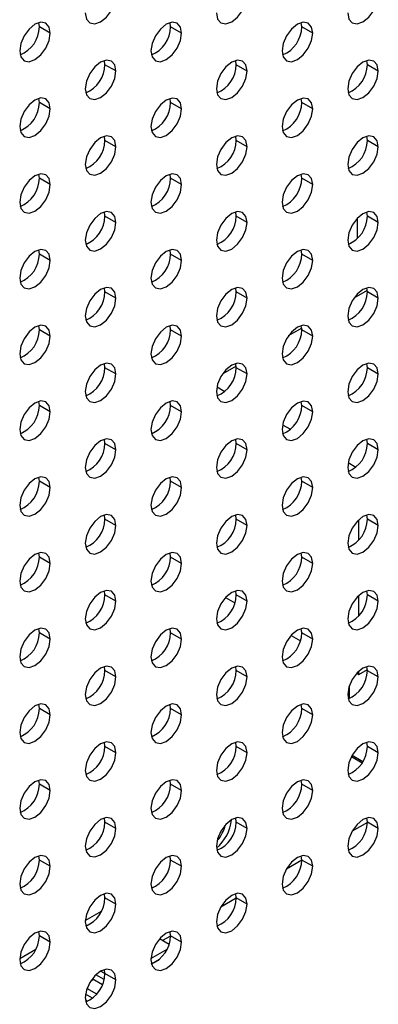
# Model space of a CAD drawing. Header units: millimetres. Extents: x 0 to 1118, y 0 to 864.
# Tile 365 of 397: x 1032.59 to 1034.91, y 691.3 to 697.67. Entities that reach past the tile are written whole.
import ezdxf

# ---------------------------------------------------------------- set-up
doc = ezdxf.new("R2010")
doc.units = ezdxf.units.MM

msp = doc.modelspace()

# ---------------------------------------------------------------- linework, layer by layer
at = {"color": 7, "linetype": 'Continuous', "lineweight": 25}
for p, q in [((1032.7218, 697.6222), (1032.7186, 697.6493)), ((1032.7925, 697.5814), (1032.7218, 697.6222)), ((1033.5703, 697.6221), (1033.5671, 697.6492)), ((1033.641, 697.5813), (1033.5703, 697.6221)), ((1034.4189, 697.622), (1034.4156, 697.6491)), ((1034.4896, 697.5812), (1034.4189, 697.622)), ((1033.1461, 697.3772), (1033.1428, 697.4043)), ((1033.2168, 697.3364), (1033.1461, 697.3772)), ((1033.9946, 697.3771), (1033.9914, 697.4042)), ((1034.0653, 697.3363), (1033.9946, 697.3771)), ((1034.8431, 697.377), (1034.8399, 697.4041)), ((1034.9138, 697.3362), (1034.8431, 697.377)), ((1032.7218, 697.1323), (1032.7186, 697.1594)), ((1032.7925, 697.0915), (1032.7218, 697.1323)), ((1033.5703, 697.1322), (1033.5671, 697.1593)), ((1033.641, 697.0914), (1033.5703, 697.1322)), ((1034.4189, 697.1321), (1034.4156, 697.1592)), ((1034.4896, 697.0913), (1034.4189, 697.1321)), ((1033.1461, 696.8873), (1033.1428, 696.9144)), ((1033.9946, 696.8872), (1033.9914, 696.9143)), ((1034.8431, 696.8871), (1034.8399, 696.9142)), ((1033.2168, 696.8465), (1033.1461, 696.8873)), ((1034.0653, 696.8464), (1033.9946, 696.8872)), ((1034.9138, 696.8463), (1034.8431, 696.8871)), ((1032.7218, 696.6424), (1032.7186, 696.6694)), ((1033.5703, 696.6423), (1033.5671, 696.6694)), ((1034.4189, 696.6422), (1034.4156, 696.6693)), ((1032.7925, 696.6015), (1032.7218, 696.6424)), ((1033.641, 696.6015), (1033.5703, 696.6423)), ((1034.4896, 696.6014), (1034.4189, 696.6422)), ((1033.1461, 696.3974), (1033.1428, 696.4244)), ((1033.9946, 696.3973), (1033.9914, 696.4244)), ((1034.8431, 696.3972), (1034.8399, 696.4243)), ((1033.2168, 696.3565), (1033.1461, 696.3974)), ((1034.0653, 696.3565), (1033.9946, 696.3973)), ((1034.78, 696.2542), (1034.78, 696.3861)), ((1034.9138, 696.3564), (1034.8431, 696.3972)), ((1032.7218, 696.1524), (1032.7186, 696.1795)), ((1032.7925, 696.1116), (1032.7218, 696.1524)), ((1033.5703, 696.1523), (1033.5671, 696.1794)), ((1033.641, 696.1115), (1033.5703, 696.1523)), ((1034.4189, 696.1523), (1034.4156, 696.1794)), ((1034.4896, 696.1114), (1034.4189, 696.1523)), ((1033.1461, 695.9074), (1033.1428, 695.9345)), ((1033.2168, 695.8666), (1033.1461, 695.9074)), ((1033.9946, 695.9073), (1033.9914, 695.9344)), ((1034.0653, 695.8665), (1033.9946, 695.9073)), ((1034.8427, 695.9174), (1034.756, 695.8673)), ((1034.8431, 695.9073), (1034.8399, 695.9344)), ((1034.9138, 695.8664), (1034.8431, 695.9073)), ((1032.7218, 695.6625), (1032.7186, 695.6896)), ((1032.7925, 695.6217), (1032.7218, 695.6625)), ((1033.5703, 695.6624), (1033.5671, 695.6895)), ((1033.641, 695.6216), (1033.5703, 695.6624)), ((1034.4185, 695.6724), (1034.3318, 695.6224)), ((1034.4189, 695.6623), (1034.4156, 695.6894)), ((1034.4896, 695.6215), (1034.4189, 695.6623)), ((1033.1461, 695.4175), (1033.1428, 695.4446)), ((1033.2168, 695.3767), (1033.1461, 695.4175)), ((1033.9942, 695.4275), (1033.9075, 695.3775)), ((1033.9946, 695.4174), (1033.9914, 695.4445)), ((1034.0653, 695.3766), (1033.9946, 695.4174)), ((1034.8431, 695.4173), (1034.8399, 695.4444)), ((1034.9138, 695.3765), (1034.8431, 695.4173)), ((1033.8706, 695.2932), (1033.9208, 695.2642)), ((1032.7218, 695.1726), (1032.7186, 695.1997)), ((1033.5703, 695.1725), (1033.5671, 695.1996)), ((1034.4189, 695.1724), (1034.4156, 695.1995)), ((1032.7925, 695.1318), (1032.7218, 695.1726)), ((1033.641, 695.1317), (1033.5703, 695.1725)), ((1034.4896, 695.1316), (1034.4189, 695.1724)), ((1034.2948, 695.0483), (1034.3451, 695.0193)), ((1033.1461, 694.9276), (1033.1428, 694.9547)), ((1033.9946, 694.9275), (1033.9914, 694.9546)), ((1034.8431, 694.9274), (1034.8399, 694.9545)), ((1033.2168, 694.8868), (1033.1461, 694.9276)), ((1034.0653, 694.8867), (1033.9946, 694.9275)), ((1034.9138, 694.8866), (1034.8431, 694.9274)), ((1034.7191, 694.8034), (1034.7694, 694.7743)), ((1032.7218, 694.6827), (1032.7186, 694.7097)), ((1033.5703, 694.6826), (1033.5671, 694.7097)), ((1034.4189, 694.6825), (1034.4156, 694.7096)), ((1032.7925, 694.6418), (1032.7218, 694.6827)), ((1033.641, 694.6418), (1033.5703, 694.6826)), ((1034.4896, 694.6417), (1034.4189, 694.6825)), ((1033.1461, 694.4377), (1033.1428, 694.4647)), ((1033.2168, 694.3968), (1033.1461, 694.4377)), ((1033.9946, 694.4376), (1033.9914, 694.4647)), ((1034.0653, 694.3968), (1033.9946, 694.4376)), ((1034.7873, 694.3023), (1034.7873, 694.4334)), ((1034.8431, 694.4375), (1034.8399, 694.4646)), ((1034.9138, 694.3967), (1034.8431, 694.4375)), ((1032.7218, 694.1927), (1032.7186, 694.2198)), ((1032.7925, 694.1519), (1032.7218, 694.1927)), ((1033.5703, 694.1927), (1033.5671, 694.2197)), ((1033.641, 694.1518), (1033.5703, 694.1927)), ((1034.4189, 694.1926), (1034.4156, 694.2197)), ((1034.4896, 694.1518), (1034.4189, 694.1926)), ((1033.1461, 693.9477), (1033.1428, 693.9748)), ((1033.2168, 693.9069), (1033.1461, 693.9477)), ((1033.9257, 693.9305), (1033.9859, 693.8958)), ((1033.9946, 693.9476), (1033.9914, 693.9747)), ((1034.0653, 693.9068), (1033.9946, 693.9476)), ((1034.7873, 693.8124), (1034.7873, 693.9435)), ((1034.8431, 693.9476), (1034.8399, 693.9747)), ((1034.9138, 693.9067), (1034.8431, 693.9476)), ((1032.7218, 693.7028), (1032.7186, 693.7299)), ((1033.5703, 693.7027), (1033.5671, 693.7298)), ((1034.4189, 693.7026), (1034.4156, 693.7297)), ((1032.7925, 693.662), (1032.7218, 693.7028)), ((1033.641, 693.6619), (1033.5703, 693.7027)), ((1034.35, 693.6856), (1034.4102, 693.6508)), ((1034.4896, 693.6618), (1034.4189, 693.7026)), ((1033.1461, 693.4578), (1033.1428, 693.4849)), ((1033.9946, 693.4577), (1033.9914, 693.4848)), ((1034.8431, 693.4576), (1034.8399, 693.4847)), ((1033.2168, 693.417), (1033.1461, 693.4578)), ((1034.0653, 693.4169), (1033.9946, 693.4577)), ((1034.7743, 693.4406), (1034.7873, 693.4332)), ((1034.7873, 693.4332), (1034.8429, 693.4653)), ((1034.7873, 693.4332), (1034.7873, 693.4535)), ((1034.9138, 693.4168), (1034.8431, 693.4576)), ((1034.7247, 693.3549), (1034.7247, 693.2772)), ((1032.7218, 693.2129), (1032.7186, 693.24)), ((1033.5703, 693.2128), (1033.5671, 693.2399)), ((1034.4189, 693.2127), (1034.4156, 693.2398)), ((1032.7925, 693.1721), (1032.7218, 693.2129)), ((1033.641, 693.172), (1033.5703, 693.2128)), ((1034.4896, 693.1719), (1034.4189, 693.2127)), ((1033.1461, 692.9679), (1033.1428, 692.995)), ((1033.2168, 692.9271), (1033.1461, 692.9679)), ((1033.9946, 692.9678), (1033.9914, 692.9949)), ((1034.0653, 692.927), (1033.9946, 692.9678)), ((1034.8431, 692.9677), (1034.8399, 692.9948)), ((1034.9138, 692.9269), (1034.8431, 692.9677)), ((1034.7405, 692.9024), (1034.8095, 692.8625)), ((1032.7218, 692.723), (1032.7186, 692.75)), ((1032.7925, 692.6821), (1032.7218, 692.723)), ((1033.5703, 692.7229), (1033.5671, 692.75)), ((1033.641, 692.6821), (1033.5703, 692.7229)), ((1034.4189, 692.7228), (1034.4156, 692.7499)), ((1034.4896, 692.682), (1034.4189, 692.7228)), ((1033.1461, 692.478), (1033.1428, 692.505)), ((1033.2168, 692.4371), (1033.1461, 692.478)), ((1033.9946, 692.4779), (1033.9914, 692.505)), ((1034.0653, 692.4371), (1033.9946, 692.4779)), ((1034.8431, 692.4759), (1034.7439, 692.4186)), ((1034.8431, 692.4778), (1034.8399, 692.5049)), ((1034.9138, 692.437), (1034.8431, 692.4778)), ((1032.7218, 692.233), (1032.7186, 692.2601)), ((1032.7925, 692.1922), (1032.7218, 692.233)), ((1033.5703, 692.233), (1033.5671, 692.26)), ((1033.641, 692.1921), (1033.5703, 692.233)), ((1034.4188, 692.231), (1034.3197, 692.1737)), ((1034.4189, 692.2329), (1034.4156, 692.26)), ((1034.4896, 692.1921), (1034.4189, 692.2329)), ((1033.1461, 691.988), (1033.1428, 692.0151)), ((1033.9946, 691.988), (1033.9914, 692.015)), ((1033.2168, 691.9472), (1033.1461, 691.988)), ((1033.9946, 691.9861), (1033.8954, 691.9288)), ((1034.0653, 691.9471), (1033.9946, 691.988)), ((1033.019, 691.8413), (1033.123, 691.9013)), ((1032.7218, 691.7431), (1032.7186, 691.7702)), ((1033.5703, 691.743), (1033.5671, 691.7701)), ((1032.7925, 691.7023), (1032.7218, 691.7431)), ((1033.5604, 691.6874), (1033.4989, 691.723)), ((1033.5703, 691.7411), (1033.5189, 691.7114)), ((1033.641, 691.7022), (1033.5703, 691.743)), ((1032.5948, 691.5964), (1032.6987, 691.6564)), ((1033.4433, 691.5964), (1033.5473, 691.6564)), ((1033.4462, 691.5613), (1033.4981, 691.5912)), ((1033.1461, 691.498), (1033.1177, 691.5144)), ((1033.146, 691.5022), (1033.1424, 691.5001)), ((1033.1461, 691.4981), (1033.1428, 691.5252)), ((1033.0717, 691.4593), (1033.0524, 691.4482)), ((1033.1297, 691.4258), (1033.0633, 691.4641)), ((1033.1412, 691.46), (1033.0872, 691.4912)), ((1033.2168, 691.4573), (1033.1461, 691.4981)), ((1033.0925, 691.3656), (1033.0298, 691.4018)), ((1033.0317, 691.3191), (1033.02, 691.3259)), ((1033.0663, 691.3399), (1033.0207, 691.3663))]:
    msp.add_line(p, q, dxfattribs=at)
at = {"color": 8, "linetype": 'Continuous', "lineweight": 25}
msp.add_line((1034.8133, 692.8688), (1034.744, 692.9088), dxfattribs=at)
at = {"color": 7, "linetype": 'Continuous', "lineweight": 25, "flags": 128}
for points in [[(1033.0188, 697.712), (1033.0263, 697.6726), (1033.0478, 697.6479), (1033.0799, 697.6417), (1033.1178, 697.6548), (1033.1557, 697.6854), (1033.1878, 697.7287), (1033.2092, 697.7782), (1033.2168, 697.8263)], [(1033.8673, 697.7119), (1033.8749, 697.6725), (1033.8963, 697.6478), (1033.9284, 697.6416), (1033.9663, 697.6548), (1034.0042, 697.6853), (1034.0363, 697.7287), (1034.0578, 697.7781), (1034.0653, 697.8262)], [(1034.7158, 697.7118), (1034.7234, 697.6725), (1034.7448, 697.6478), (1034.777, 697.6415), (1034.8148, 697.6547), (1034.8527, 697.6853), (1034.8848, 697.7286), (1034.9063, 697.778), (1034.9138, 697.8261)], [(1032.7925, 697.5814), (1032.785, 697.6208), (1032.7635, 697.6455), (1032.7314, 697.6517), (1032.6935, 697.6385), (1032.6556, 697.608), (1032.6235, 697.5647), (1032.6021, 697.5152), (1032.5945, 697.4671)], [(1033.641, 697.5813), (1033.6335, 697.6207), (1033.6121, 697.6454), (1033.5799, 697.6516), (1033.5421, 697.6385), (1033.5042, 697.6079), (1033.4721, 697.5646), (1033.4506, 697.5151), (1033.4431, 697.467)], [(1034.4896, 697.5812), (1034.482, 697.6206), (1034.4606, 697.6453), (1034.4285, 697.6516), (1034.3906, 697.6384), (1034.3527, 697.6078), (1034.3206, 697.5645), (1034.2991, 697.515), (1034.2916, 697.4669)], [(1032.5945, 697.4671), (1032.6021, 697.4277), (1032.6235, 697.403), (1032.6556, 697.3967), (1032.6935, 697.4099), (1032.7314, 697.4405), (1032.7635, 697.4838), (1032.785, 697.5333), (1032.7925, 697.5814)], [(1033.4431, 697.467), (1033.4506, 697.4276), (1033.4721, 697.4029), (1033.5042, 697.3967), (1033.5421, 697.4098), (1033.5799, 697.4404), (1033.6121, 697.4837), (1033.6335, 697.5332), (1033.641, 697.5813)], [(1034.2916, 697.4669), (1034.2991, 697.4275), (1034.3206, 697.4028), (1034.3527, 697.3966), (1034.3906, 697.4098), (1034.4285, 697.4403), (1034.4606, 697.4837), (1034.482, 697.5331), (1034.4896, 697.5812)], [(1033.2168, 697.3364), (1033.2092, 697.3758), (1033.1878, 697.4005), (1033.1557, 697.4067), (1033.1178, 697.3935), (1033.0799, 697.363), (1033.0478, 697.3197), (1033.0263, 697.2702), (1033.0188, 697.2221)], [(1034.0653, 697.3363), (1034.0578, 697.3757), (1034.0363, 697.4004), (1034.0042, 697.4066), (1033.9663, 697.3935), (1033.9284, 697.3629), (1033.8963, 697.3196), (1033.8749, 697.2701), (1033.8673, 697.222)], [(1034.9138, 697.3362), (1034.9063, 697.3756), (1034.8848, 697.4003), (1034.8527, 697.4066), (1034.8148, 697.3934), (1034.777, 697.3628), (1034.7448, 697.3195), (1034.7234, 697.27), (1034.7158, 697.2219)], [(1033.0188, 697.2221), (1033.0263, 697.1827), (1033.0478, 697.158), (1033.0799, 697.1517), (1033.1178, 697.1649), (1033.1557, 697.1955), (1033.1878, 697.2388), (1033.2092, 697.2883), (1033.2168, 697.3364)], [(1033.8673, 697.222), (1033.8749, 697.1826), (1033.8963, 697.1579), (1033.9284, 697.1517), (1033.9663, 697.1648), (1034.0042, 697.1954), (1034.0363, 697.2387), (1034.0578, 697.2882), (1034.0653, 697.3363)], [(1034.7158, 697.2219), (1034.7234, 697.1825), (1034.7448, 697.1578), (1034.777, 697.1516), (1034.8148, 697.1648), (1034.8527, 697.1953), (1034.8848, 697.2386), (1034.9063, 697.2881), (1034.9138, 697.3362)], [(1032.7925, 697.0915), (1032.785, 697.1309), (1032.7635, 697.1556), (1032.7314, 697.1618), (1032.6935, 697.1486), (1032.6556, 697.1181), (1032.6235, 697.0747), (1032.6021, 697.0253), (1032.5945, 696.9772)], [(1033.641, 697.0914), (1033.6335, 697.1308), (1033.6121, 697.1555), (1033.5799, 697.1617), (1033.5421, 697.1485), (1033.5042, 697.118), (1033.4721, 697.0747), (1033.4506, 697.0252), (1033.4431, 696.9771)], [(1034.4896, 697.0913), (1034.482, 697.1307), (1034.4606, 697.1554), (1034.4285, 697.1616), (1034.3906, 697.1485), (1034.3527, 697.1179), (1034.3206, 697.0746), (1034.2991, 697.0251), (1034.2916, 696.977)], [(1032.5945, 696.9772), (1032.6021, 696.9378), (1032.6235, 696.9131), (1032.6556, 696.9068), (1032.6935, 696.92), (1032.7314, 696.9506), (1032.7635, 696.9939), (1032.785, 697.0434), (1032.7925, 697.0915)], [(1033.4431, 696.9771), (1033.4506, 696.9377), (1033.4721, 696.913), (1033.5042, 696.9067), (1033.5421, 696.9199), (1033.5799, 696.9505), (1033.6121, 696.9938), (1033.6335, 697.0433), (1033.641, 697.0914)], [(1034.2916, 696.977), (1034.2991, 696.9376), (1034.3206, 696.9129), (1034.3527, 696.9067), (1034.3906, 696.9198), (1034.4285, 696.9504), (1034.4606, 696.9937), (1034.482, 697.0432), (1034.4896, 697.0913)], [(1033.2168, 696.8465), (1033.2092, 696.8859), (1033.1878, 696.9106), (1033.1557, 696.9168), (1033.1178, 696.9036), (1033.0799, 696.8731), (1033.0478, 696.8297), (1033.0263, 696.7803), (1033.0188, 696.7322)], [(1034.0653, 696.8464), (1034.0578, 696.8858), (1034.0363, 696.9105), (1034.0042, 696.9167), (1033.9663, 696.9035), (1033.9284, 696.873), (1033.8963, 696.8297), (1033.8749, 696.7802), (1033.8673, 696.7321)], [(1034.9138, 696.8463), (1034.9063, 696.8857), (1034.8848, 696.9104), (1034.8527, 696.9166), (1034.8148, 696.9035), (1034.777, 696.8729), (1034.7448, 696.8296), (1034.7234, 696.7801), (1034.7158, 696.732)], [(1033.0188, 696.7322), (1033.0263, 696.6928), (1033.0478, 696.6681), (1033.0799, 696.6618), (1033.1178, 696.675), (1033.1557, 696.7056), (1033.1878, 696.7489), (1033.2092, 696.7984), (1033.2168, 696.8465)], [(1033.8673, 696.7321), (1033.8749, 696.6927), (1033.8963, 696.668), (1033.9284, 696.6617), (1033.9663, 696.6749), (1034.0042, 696.7055), (1034.0363, 696.7488), (1034.0578, 696.7983), (1034.0653, 696.8464)], [(1034.7158, 696.732), (1034.7234, 696.6926), (1034.7448, 696.6679), (1034.777, 696.6617), (1034.8148, 696.6748), (1034.8527, 696.7054), (1034.8848, 696.7487), (1034.9063, 696.7982), (1034.9138, 696.8463)], [(1032.7925, 696.6015), (1032.785, 696.6409), (1032.7635, 696.6656), (1032.7314, 696.6719), (1032.6935, 696.6587), (1032.6556, 696.6281), (1032.6235, 696.5848), (1032.6021, 696.5353), (1032.5945, 696.4872)], [(1033.641, 696.6015), (1033.6335, 696.6409), (1033.6121, 696.6655), (1033.5799, 696.6718), (1033.5421, 696.6586), (1033.5042, 696.628), (1033.4721, 696.5847), (1033.4506, 696.5353), (1033.4431, 696.4872)], [(1034.4896, 696.6014), (1034.482, 696.6408), (1034.4606, 696.6655), (1034.4285, 696.6717), (1034.3906, 696.6585), (1034.3527, 696.628), (1034.3206, 696.5846), (1034.2991, 696.5352), (1034.2916, 696.4871)], [(1032.5945, 696.4872), (1032.6021, 696.4478), (1032.6235, 696.4231), (1032.6556, 696.4169), (1032.6935, 696.4301), (1032.7314, 696.4606), (1032.7635, 696.504), (1032.785, 696.5534), (1032.7925, 696.6015)], [(1033.4431, 696.4872), (1033.4506, 696.4478), (1033.4721, 696.4231), (1033.5042, 696.4168), (1033.5421, 696.43), (1033.5799, 696.4606), (1033.6121, 696.5039), (1033.6335, 696.5534), (1033.641, 696.6015)], [(1034.2916, 696.4871), (1034.2991, 696.4477), (1034.3206, 696.423), (1034.3527, 696.4167), (1034.3906, 696.4299), (1034.4285, 696.4605), (1034.4606, 696.5038), (1034.482, 696.5533), (1034.4896, 696.6014)], [(1033.2168, 696.3565), (1033.2092, 696.3959), (1033.1878, 696.4206), (1033.1557, 696.4269), (1033.1178, 696.4137), (1033.0799, 696.3831), (1033.0478, 696.3398), (1033.0263, 696.2903), (1033.0188, 696.2422)], [(1034.0653, 696.3565), (1034.0578, 696.3958), (1034.0363, 696.4205), (1034.0042, 696.4268), (1033.9663, 696.4136), (1033.9284, 696.383), (1033.8963, 696.3397), (1033.8749, 696.2903), (1033.8673, 696.2422)], [(1034.9138, 696.3564), (1034.9063, 696.3958), (1034.8848, 696.4205), (1034.8527, 696.4267), (1034.8148, 696.4135), (1034.777, 696.383), (1034.7448, 696.3396), (1034.7234, 696.2902), (1034.7158, 696.2421)], [(1033.0188, 696.2422), (1033.0263, 696.2028), (1033.0478, 696.1781), (1033.0799, 696.1719), (1033.1178, 696.1851), (1033.1557, 696.2156), (1033.1878, 696.259), (1033.2092, 696.3084), (1033.2168, 696.3565)], [(1033.8673, 696.2422), (1033.8749, 696.2028), (1033.8963, 696.1781), (1033.9284, 696.1718), (1033.9663, 696.185), (1034.0042, 696.2156), (1034.0363, 696.2589), (1034.0578, 696.3084), (1034.0653, 696.3565)], [(1034.7158, 696.2421), (1034.7234, 696.2027), (1034.7448, 696.178), (1034.777, 696.1717), (1034.8148, 696.1849), (1034.8527, 696.2155), (1034.8848, 696.2588), (1034.9063, 696.3083), (1034.9138, 696.3564)], [(1032.7925, 696.1116), (1032.785, 696.151), (1032.7635, 696.1757), (1032.7314, 696.1819), (1032.6935, 696.1688), (1032.6556, 696.1382), (1032.6235, 696.0949), (1032.6021, 696.0454), (1032.5945, 695.9973)], [(1033.641, 696.1115), (1033.6335, 696.1509), (1033.6121, 696.1756), (1033.5799, 696.1819), (1033.5421, 696.1687), (1033.5042, 696.1381), (1033.4721, 696.0948), (1033.4506, 696.0453), (1033.4431, 695.9972)], [(1034.4896, 696.1114), (1034.482, 696.1508), (1034.4606, 696.1755), (1034.4285, 696.1818), (1034.3906, 696.1686), (1034.3527, 696.138), (1034.3206, 696.0947), (1034.2991, 696.0452), (1034.2916, 695.9972)], [(1032.5945, 695.9973), (1032.6021, 695.9579), (1032.6235, 695.9332), (1032.6556, 695.927), (1032.6935, 695.9401), (1032.7314, 695.9707), (1032.7635, 696.014), (1032.785, 696.0635), (1032.7925, 696.1116)], [(1033.4431, 695.9972), (1033.4506, 695.9578), (1033.4721, 695.9331), (1033.5042, 695.9269), (1033.5421, 695.9401), (1033.5799, 695.9706), (1033.6121, 696.014), (1033.6335, 696.0634), (1033.641, 696.1115)], [(1034.2916, 695.9972), (1034.2991, 695.9578), (1034.3206, 695.9331), (1034.3527, 695.9268), (1034.3906, 695.94), (1034.4285, 695.9706), (1034.4606, 696.0139), (1034.482, 696.0634), (1034.4896, 696.1114)], [(1033.2168, 695.8666), (1033.2092, 695.906), (1033.1878, 695.9307), (1033.1557, 695.9369), (1033.1178, 695.9238), (1033.0799, 695.8932), (1033.0478, 695.8499), (1033.0263, 695.8004), (1033.0188, 695.7523)], [(1034.0653, 695.8665), (1034.0578, 695.9059), (1034.0363, 695.9306), (1034.0042, 695.9369), (1033.9663, 695.9237), (1033.9284, 695.8931), (1033.8963, 695.8498), (1033.8749, 695.8003), (1033.8673, 695.7522)], [(1034.9138, 695.8664), (1034.9063, 695.9058), (1034.8848, 695.9305), (1034.8527, 695.9368), (1034.8148, 695.9236), (1034.777, 695.893), (1034.7448, 695.8497), (1034.7234, 695.8002), (1034.7158, 695.7522)], [(1033.0188, 695.7523), (1033.0263, 695.7129), (1033.0478, 695.6882), (1033.0799, 695.682), (1033.1178, 695.6951), (1033.1557, 695.7257), (1033.1878, 695.769), (1033.2092, 695.8185), (1033.2168, 695.8666)], [(1033.8673, 695.7522), (1033.8749, 695.7128), (1033.8963, 695.6881), (1033.9284, 695.6819), (1033.9663, 695.6951), (1034.0042, 695.7256), (1034.0363, 695.769), (1034.0578, 695.8184), (1034.0653, 695.8665)], [(1034.7158, 695.7522), (1034.7234, 695.7128), (1034.7448, 695.6881), (1034.777, 695.6818), (1034.8148, 695.695), (1034.8527, 695.7256), (1034.8848, 695.7689), (1034.9063, 695.8184), (1034.9138, 695.8664)], [(1032.7925, 695.6217), (1032.785, 695.6611), (1032.7635, 695.6858), (1032.7314, 695.692), (1032.6935, 695.6789), (1032.6556, 695.6483), (1032.6235, 695.605), (1032.6021, 695.5555), (1032.5945, 695.5074)], [(1033.641, 695.6216), (1033.6335, 695.661), (1033.6121, 695.6857), (1033.5799, 695.6919), (1033.5421, 695.6788), (1033.5042, 695.6482), (1033.4721, 695.6049), (1033.4506, 695.5554), (1033.4431, 695.5073)], [(1034.4896, 695.6215), (1034.482, 695.6609), (1034.4606, 695.6856), (1034.4285, 695.6919), (1034.3906, 695.6787), (1034.3527, 695.6481), (1034.3206, 695.6048), (1034.2991, 695.5553), (1034.2916, 695.5072)], [(1032.5945, 695.5074), (1032.6021, 695.468), (1032.6235, 695.4433), (1032.6556, 695.4371), (1032.6935, 695.4502), (1032.7314, 695.4808), (1032.7635, 695.5241), (1032.785, 695.5736), (1032.7925, 695.6217)], [(1033.4431, 695.5073), (1033.4506, 695.4679), (1033.4721, 695.4432), (1033.5042, 695.437), (1033.5421, 695.4501), (1033.5799, 695.4807), (1033.6121, 695.524), (1033.6335, 695.5735), (1033.641, 695.6216)], [(1034.2916, 695.5072), (1034.2991, 695.4678), (1034.3206, 695.4431), (1034.3527, 695.4369), (1034.3906, 695.4501), (1034.4285, 695.4806), (1034.4606, 695.524), (1034.482, 695.5734), (1034.4896, 695.6215)], [(1033.2168, 695.3767), (1033.2092, 695.4161), (1033.1878, 695.4408), (1033.1557, 695.447), (1033.1178, 695.4338), (1033.0799, 695.4033), (1033.0478, 695.36), (1033.0263, 695.3105), (1033.0188, 695.2624)], [(1034.0653, 695.3766), (1034.0578, 695.416), (1034.0363, 695.4407), (1034.0042, 695.4469), (1033.9663, 695.4338), (1033.9284, 695.4032), (1033.8963, 695.3599), (1033.8749, 695.3104), (1033.8673, 695.2623)], [(1034.9138, 695.3765), (1034.9063, 695.4159), (1034.8848, 695.4406), (1034.8527, 695.4469), (1034.8148, 695.4337), (1034.777, 695.4031), (1034.7448, 695.3598), (1034.7234, 695.3103), (1034.7158, 695.2622)], [(1033.0188, 695.2624), (1033.0263, 695.223), (1033.0478, 695.1983), (1033.0799, 695.192), (1033.1178, 695.2052), (1033.1557, 695.2358), (1033.1878, 695.2791), (1033.2092, 695.3286), (1033.2168, 695.3767)], [(1033.8673, 695.2623), (1033.8749, 695.2229), (1033.8963, 695.1982), (1033.9284, 695.192), (1033.9663, 695.2051), (1034.0042, 695.2357), (1034.0363, 695.279), (1034.0578, 695.3285), (1034.0653, 695.3766)], [(1034.7158, 695.2622), (1034.7234, 695.2228), (1034.7448, 695.1981), (1034.777, 695.1919), (1034.8148, 695.2051), (1034.8527, 695.2356), (1034.8848, 695.279), (1034.9063, 695.3284), (1034.9138, 695.3765)], [(1032.7925, 695.1318), (1032.785, 695.1712), (1032.7635, 695.1959), (1032.7314, 695.2021), (1032.6935, 695.1889), (1032.6556, 695.1584), (1032.6235, 695.115), (1032.6021, 695.0656), (1032.5945, 695.0175)], [(1033.641, 695.1317), (1033.6335, 695.1711), (1033.6121, 695.1958), (1033.5799, 695.202), (1033.5421, 695.1888), (1033.5042, 695.1583), (1033.4721, 695.115), (1033.4506, 695.0655), (1033.4431, 695.0174)], [(1034.4896, 695.1316), (1034.482, 695.171), (1034.4606, 695.1957), (1034.4285, 695.2019), (1034.3906, 695.1888), (1034.3527, 695.1582), (1034.3206, 695.1149), (1034.2991, 695.0654), (1034.2916, 695.0173)], [(1032.5945, 695.0175), (1032.6021, 694.9781), (1032.6235, 694.9534), (1032.6556, 694.9471), (1032.6935, 694.9603), (1032.7314, 694.9909), (1032.7635, 695.0342), (1032.785, 695.0837), (1032.7925, 695.1318)], [(1033.4431, 695.0174), (1033.4506, 694.978), (1033.4721, 694.9533), (1033.5042, 694.947), (1033.5421, 694.9602), (1033.5799, 694.9908), (1033.6121, 695.0341), (1033.6335, 695.0836), (1033.641, 695.1317)], [(1034.2916, 695.0173), (1034.2991, 694.9779), (1034.3206, 694.9532), (1034.3527, 694.947), (1034.3906, 694.9601), (1034.4285, 694.9907), (1034.4606, 695.034), (1034.482, 695.0835), (1034.4896, 695.1316)], [(1033.2168, 694.8868), (1033.2092, 694.9262), (1033.1878, 694.9509), (1033.1557, 694.9571), (1033.1178, 694.9439), (1033.0799, 694.9134), (1033.0478, 694.87), (1033.0263, 694.8206), (1033.0188, 694.7725)], [(1034.0653, 694.8867), (1034.0578, 694.9261), (1034.0363, 694.9508), (1034.0042, 694.957), (1033.9663, 694.9438), (1033.9284, 694.9133), (1033.8963, 694.87), (1033.8749, 694.8205), (1033.8673, 694.7724)], [(1034.9138, 694.8866), (1034.9063, 694.926), (1034.8848, 694.9507), (1034.8527, 694.9569), (1034.8148, 694.9438), (1034.777, 694.9132), (1034.7448, 694.8699), (1034.7234, 694.8204), (1034.7158, 694.7723)], [(1033.0188, 694.7725), (1033.0263, 694.7331), (1033.0478, 694.7084), (1033.0799, 694.7021), (1033.1178, 694.7153), (1033.1557, 694.7459), (1033.1878, 694.7892), (1033.2092, 694.8387), (1033.2168, 694.8868)], [(1033.8673, 694.7724), (1033.8749, 694.733), (1033.8963, 694.7083), (1033.9284, 694.702), (1033.9663, 694.7152), (1034.0042, 694.7458), (1034.0363, 694.7891), (1034.0578, 694.8386), (1034.0653, 694.8867)], [(1034.7158, 694.7723), (1034.7234, 694.7329), (1034.7448, 694.7082), (1034.777, 694.702), (1034.8148, 694.7151), (1034.8527, 694.7457), (1034.8848, 694.789), (1034.9063, 694.8385), (1034.9138, 694.8866)], [(1032.7925, 694.6418), (1032.785, 694.6812), (1032.7635, 694.7059), (1032.7314, 694.7122), (1032.6935, 694.699), (1032.6556, 694.6684), (1032.6235, 694.6251), (1032.6021, 694.5756), (1032.5945, 694.5275)], [(1033.641, 694.6418), (1033.6335, 694.6812), (1033.6121, 694.7059), (1033.5799, 694.7121), (1033.5421, 694.6989), (1033.5042, 694.6684), (1033.4721, 694.625), (1033.4506, 694.5756), (1033.4431, 694.5275)], [(1034.4896, 694.6417), (1034.482, 694.6811), (1034.4606, 694.7058), (1034.4285, 694.712), (1034.3906, 694.6988), (1034.3527, 694.6683), (1034.3206, 694.625), (1034.2991, 694.5755), (1034.2916, 694.5274)], [(1032.5945, 694.5275), (1032.6021, 694.4881), (1032.6235, 694.4634), (1032.6556, 694.4572), (1032.6935, 694.4704), (1032.7314, 694.5009), (1032.7635, 694.5443), (1032.785, 694.5937), (1032.7925, 694.6418)], [(1033.4431, 694.5275), (1033.4506, 694.4881), (1033.4721, 694.4634), (1033.5042, 694.4571), (1033.5421, 694.4703), (1033.5799, 694.5009), (1033.6121, 694.5442), (1033.6335, 694.5937), (1033.641, 694.6418)], [(1034.2916, 694.5274), (1034.2991, 694.488), (1034.3206, 694.4633), (1034.3527, 694.457), (1034.3906, 694.4702), (1034.4285, 694.5008), (1034.4606, 694.5441), (1034.482, 694.5936), (1034.4896, 694.6417)], [(1033.2168, 694.3968), (1033.2092, 694.4362), (1033.1878, 694.4609), (1033.1557, 694.4672), (1033.1178, 694.454), (1033.0799, 694.4234), (1033.0478, 694.3801), (1033.0263, 694.3306), (1033.0188, 694.2825)], [(1034.0653, 694.3968), (1034.0578, 694.4362), (1034.0363, 694.4608), (1034.0042, 694.4671), (1033.9663, 694.4539), (1033.9284, 694.4233), (1033.8963, 694.38), (1033.8749, 694.3306), (1033.8673, 694.2825)], [(1034.9138, 694.3967), (1034.9063, 694.4361), (1034.8848, 694.4608), (1034.8527, 694.467), (1034.8148, 694.4538), (1034.777, 694.4233), (1034.7448, 694.3799), (1034.7234, 694.3305), (1034.7158, 694.2824)], [(1033.0188, 694.2825), (1033.0263, 694.2431), (1033.0478, 694.2184), (1033.0799, 694.2122), (1033.1178, 694.2254), (1033.1557, 694.2559), (1033.1878, 694.2993), (1033.2092, 694.3487), (1033.2168, 694.3968)], [(1033.8673, 694.2825), (1033.8749, 694.2431), (1033.8963, 694.2184), (1033.9284, 694.2121), (1033.9663, 694.2253), (1034.0042, 694.2559), (1034.0363, 694.2992), (1034.0578, 694.3487), (1034.0653, 694.3968)], [(1034.7158, 694.2824), (1034.7234, 694.243), (1034.7448, 694.2183), (1034.777, 694.212), (1034.8148, 694.2252), (1034.8527, 694.2558), (1034.8848, 694.2991), (1034.9063, 694.3486), (1034.9138, 694.3967)], [(1032.7925, 694.1519), (1032.785, 694.1913), (1032.7635, 694.216), (1032.7314, 694.2222), (1032.6935, 694.2091), (1032.6556, 694.1785), (1032.6235, 694.1352), (1032.6021, 694.0857), (1032.5945, 694.0376)], [(1033.641, 694.1518), (1033.6335, 694.1912), (1033.6121, 694.2159), (1033.5799, 694.2222), (1033.5421, 694.209), (1033.5042, 694.1784), (1033.4721, 694.1351), (1033.4506, 694.0856), (1033.4431, 694.0375)], [(1034.4896, 694.1518), (1034.482, 694.1911), (1034.4606, 694.2158), (1034.4285, 694.2221), (1034.3906, 694.2089), (1034.3527, 694.1783), (1034.3206, 694.135), (1034.2991, 694.0856), (1034.2916, 694.0375)], [(1032.5945, 694.0376), (1032.6021, 693.9982), (1032.6235, 693.9735), (1032.6556, 693.9673), (1032.6935, 693.9804), (1032.7314, 694.011), (1032.7635, 694.0543), (1032.785, 694.1038), (1032.7925, 694.1519)], [(1033.4431, 694.0375), (1033.4506, 693.9981), (1033.4721, 693.9734), (1033.5042, 693.9672), (1033.5421, 693.9804), (1033.5799, 694.0109), (1033.6121, 694.0543), (1033.6335, 694.1037), (1033.641, 694.1518)], [(1034.2916, 694.0375), (1034.2991, 693.9981), (1034.3206, 693.9734), (1034.3527, 693.9671), (1034.3906, 693.9803), (1034.4285, 694.0109), (1034.4606, 694.0542), (1034.482, 694.1037), (1034.4896, 694.1518)], [(1033.2168, 693.9069), (1033.2092, 693.9463), (1033.1878, 693.971), (1033.1557, 693.9772), (1033.1178, 693.9641), (1033.0799, 693.9335), (1033.0478, 693.8902), (1033.0263, 693.8407), (1033.0188, 693.7926)], [(1034.0653, 693.9068), (1034.0578, 693.9462), (1034.0363, 693.9709), (1034.0042, 693.9772), (1033.9663, 693.964), (1033.9284, 693.9334), (1033.8963, 693.8901), (1033.8749, 693.8406), (1033.8673, 693.7925)], [(1034.9138, 693.9067), (1034.9063, 693.9461), (1034.8848, 693.9708), (1034.8527, 693.9771), (1034.8148, 693.9639), (1034.777, 693.9333), (1034.7448, 693.89), (1034.7234, 693.8405), (1034.7158, 693.7925)], [(1033.0188, 693.7926), (1033.0263, 693.7532), (1033.0478, 693.7285), (1033.0799, 693.7223), (1033.1178, 693.7354), (1033.1557, 693.766), (1033.1878, 693.8093), (1033.2092, 693.8588), (1033.2168, 693.9069)], [(1033.8673, 693.7925), (1033.8749, 693.7531), (1033.8963, 693.7284), (1033.9284, 693.7222), (1033.9663, 693.7354), (1034.0042, 693.7659), (1034.0363, 693.8093), (1034.0578, 693.8587), (1034.0653, 693.9068)], [(1034.7158, 693.7925), (1034.7234, 693.7531), (1034.7448, 693.7284), (1034.777, 693.7221), (1034.8148, 693.7353), (1034.8527, 693.7659), (1034.8848, 693.8092), (1034.9063, 693.8587), (1034.9138, 693.9067)], [(1032.7925, 693.662), (1032.785, 693.7014), (1032.7635, 693.7261), (1032.7314, 693.7323), (1032.6935, 693.7192), (1032.6556, 693.6886), (1032.6235, 693.6453), (1032.6021, 693.5958), (1032.5945, 693.5477)], [(1033.641, 693.6619), (1033.6335, 693.7013), (1033.6121, 693.726), (1033.5799, 693.7322), (1033.5421, 693.7191), (1033.5042, 693.6885), (1033.4721, 693.6452), (1033.4506, 693.5957), (1033.4431, 693.5476)], [(1034.4896, 693.6618), (1034.482, 693.7012), (1034.4606, 693.7259), (1034.4285, 693.7322), (1034.3906, 693.719), (1034.3527, 693.6884), (1034.3206, 693.6451), (1034.2991, 693.5956), (1034.2916, 693.5475)], [(1032.5945, 693.5477), (1032.6021, 693.5083), (1032.6235, 693.4836), (1032.6556, 693.4774), (1032.6935, 693.4905), (1032.7314, 693.5211), (1032.7635, 693.5644), (1032.785, 693.6139), (1032.7925, 693.662)], [(1033.4431, 693.5476), (1033.4506, 693.5082), (1033.4721, 693.4835), (1033.5042, 693.4773), (1033.5421, 693.4904), (1033.5799, 693.521), (1033.6121, 693.5643), (1033.6335, 693.6138), (1033.641, 693.6619)], [(1034.2916, 693.5475), (1034.2991, 693.5081), (1034.3206, 693.4834), (1034.3527, 693.4772), (1034.3906, 693.4904), (1034.4285, 693.5209), (1034.4606, 693.5643), (1034.482, 693.6137), (1034.4896, 693.6618)], [(1033.2168, 693.417), (1033.2092, 693.4564), (1033.1878, 693.4811), (1033.1557, 693.4873), (1033.1178, 693.4742), (1033.0799, 693.4436), (1033.0478, 693.4003), (1033.0263, 693.3508), (1033.0188, 693.3027)], [(1034.0653, 693.4169), (1034.0578, 693.4563), (1034.0363, 693.481), (1034.0042, 693.4872), (1033.9663, 693.4741), (1033.9284, 693.4435), (1033.8963, 693.4002), (1033.8749, 693.3507), (1033.8673, 693.3026)], [(1034.9138, 693.4168), (1034.9063, 693.4562), (1034.8848, 693.4809), (1034.8527, 693.4872), (1034.8148, 693.474), (1034.777, 693.4434), (1034.7448, 693.4001), (1034.7234, 693.3506), (1034.7158, 693.3025)], [(1033.0188, 693.3027), (1033.0263, 693.2633), (1033.0478, 693.2386), (1033.0799, 693.2324), (1033.1178, 693.2455), (1033.1557, 693.2761), (1033.1878, 693.3194), (1033.2092, 693.3689), (1033.2168, 693.417)], [(1033.8673, 693.3026), (1033.8749, 693.2632), (1033.8963, 693.2385), (1033.9284, 693.2323), (1033.9663, 693.2454), (1034.0042, 693.276), (1034.0363, 693.3193), (1034.0578, 693.3688), (1034.0653, 693.4169)], [(1034.7158, 693.3025), (1034.7234, 693.2631), (1034.7448, 693.2384), (1034.777, 693.2322), (1034.8148, 693.2454), (1034.8527, 693.2759), (1034.8848, 693.3193), (1034.9063, 693.3687), (1034.9138, 693.4168)], [(1032.7925, 693.1721), (1032.785, 693.2115), (1032.7635, 693.2362), (1032.7314, 693.2424), (1032.6935, 693.2292), (1032.6556, 693.1987), (1032.6235, 693.1553), (1032.6021, 693.1059), (1032.5945, 693.0578)], [(1033.641, 693.172), (1033.6335, 693.2114), (1033.6121, 693.2361), (1033.5799, 693.2423), (1033.5421, 693.2291), (1033.5042, 693.1986), (1033.4721, 693.1553), (1033.4506, 693.1058), (1033.4431, 693.0577)], [(1034.4896, 693.1719), (1034.482, 693.2113), (1034.4606, 693.236), (1034.4285, 693.2422), (1034.3906, 693.2291), (1034.3527, 693.1985), (1034.3206, 693.1552), (1034.2991, 693.1057), (1034.2916, 693.0576)], [(1032.5945, 693.0578), (1032.6021, 693.0184), (1032.6235, 692.9937), (1032.6556, 692.9874), (1032.6935, 693.0006), (1032.7314, 693.0312), (1032.7635, 693.0745), (1032.785, 693.124), (1032.7925, 693.1721)], [(1033.4431, 693.0577), (1033.4506, 693.0183), (1033.4721, 692.9936), (1033.5042, 692.9873), (1033.5421, 693.0005), (1033.5799, 693.0311), (1033.6121, 693.0744), (1033.6335, 693.1239), (1033.641, 693.172)], [(1034.2916, 693.0576), (1034.2991, 693.0182), (1034.3206, 692.9935), (1034.3527, 692.9873), (1034.3906, 693.0004), (1034.4285, 693.031), (1034.4606, 693.0743), (1034.482, 693.1238), (1034.4896, 693.1719)], [(1033.2168, 692.9271), (1033.2092, 692.9665), (1033.1878, 692.9912), (1033.1557, 692.9974), (1033.1178, 692.9842), (1033.0799, 692.9537), (1033.0478, 692.9103), (1033.0263, 692.8609), (1033.0188, 692.8128)], [(1034.0653, 692.927), (1034.0578, 692.9664), (1034.0363, 692.9911), (1034.0042, 692.9973), (1033.9663, 692.9841), (1033.9284, 692.9536), (1033.8963, 692.9103), (1033.8749, 692.8608), (1033.8673, 692.8127)], [(1034.9138, 692.9269), (1034.9063, 692.9663), (1034.8848, 692.991), (1034.8527, 692.9972), (1034.8148, 692.9841), (1034.777, 692.9535), (1034.7448, 692.9102), (1034.7234, 692.8607), (1034.7158, 692.8126)], [(1033.0188, 692.8128), (1033.0263, 692.7734), (1033.0478, 692.7487), (1033.0799, 692.7424), (1033.1178, 692.7556), (1033.1557, 692.7862), (1033.1878, 692.8295), (1033.2092, 692.879), (1033.2168, 692.9271)], [(1033.8673, 692.8127), (1033.8749, 692.7733), (1033.8963, 692.7486), (1033.9284, 692.7423), (1033.9663, 692.7555), (1034.0042, 692.7861), (1034.0363, 692.8294), (1034.0578, 692.8789), (1034.0653, 692.927)], [(1034.7158, 692.8126), (1034.7234, 692.7732), (1034.7448, 692.7485), (1034.777, 692.7423), (1034.8148, 692.7554), (1034.8527, 692.786), (1034.8848, 692.8293), (1034.9063, 692.8788), (1034.9138, 692.9269)], [(1032.7925, 692.6821), (1032.785, 692.7215), (1032.7635, 692.7462), (1032.7314, 692.7525), (1032.6935, 692.7393), (1032.6556, 692.7087), (1032.6235, 692.6654), (1032.6021, 692.6159), (1032.5945, 692.5678)], [(1033.641, 692.6821), (1033.6335, 692.7215), (1033.6121, 692.7462), (1033.5799, 692.7524), (1033.5421, 692.7392), (1033.5042, 692.7087), (1033.4721, 692.6653), (1033.4506, 692.6159), (1033.4431, 692.5678)], [(1034.4896, 692.682), (1034.482, 692.7214), (1034.4606, 692.7461), (1034.4285, 692.7523), (1034.3906, 692.7391), (1034.3527, 692.7086), (1034.3206, 692.6653), (1034.2991, 692.6158), (1034.2916, 692.5677)], [(1032.5945, 692.5678), (1032.6021, 692.5284), (1032.6235, 692.5037), (1032.6556, 692.4975), (1032.6935, 692.5107), (1032.7314, 692.5412), (1032.7635, 692.5846), (1032.785, 692.634), (1032.7925, 692.6821)], [(1033.4431, 692.5678), (1033.4506, 692.5284), (1033.4721, 692.5037), (1033.5042, 692.4974), (1033.5421, 692.5106), (1033.5799, 692.5412), (1033.6121, 692.5845), (1033.6335, 692.634), (1033.641, 692.6821)], [(1034.2916, 692.5677), (1034.2991, 692.5283), (1034.3206, 692.5036), (1034.3527, 692.4973), (1034.3906, 692.5105), (1034.4285, 692.5411), (1034.4606, 692.5844), (1034.482, 692.6339), (1034.4896, 692.682)], [(1033.2168, 692.4371), (1033.2092, 692.4765), (1033.1878, 692.5012), (1033.1557, 692.5075), (1033.1178, 692.4943), (1033.0799, 692.4637), (1033.0478, 692.4204), (1033.0263, 692.3709), (1033.0188, 692.3228)], [(1034.0653, 692.4371), (1034.0578, 692.4765), (1034.0363, 692.5012), (1034.0042, 692.5074), (1033.9663, 692.4942), (1033.9284, 692.4637), (1033.8963, 692.4203), (1033.8749, 692.3709), (1033.8673, 692.3228)], [(1034.9138, 692.437), (1034.9063, 692.4764), (1034.8848, 692.5011), (1034.8527, 692.5073), (1034.8148, 692.4941), (1034.777, 692.4636), (1034.7448, 692.4203), (1034.7234, 692.3708), (1034.7158, 692.3227)], [(1033.0188, 692.3228), (1033.0263, 692.2834), (1033.0478, 692.2587), (1033.0799, 692.2525), (1033.1178, 692.2657), (1033.1557, 692.2962), (1033.1878, 692.3396), (1033.2092, 692.389), (1033.2168, 692.4371)], [(1033.8673, 692.3228), (1033.8749, 692.2834), (1033.8963, 692.2587), (1033.9284, 692.2524), (1033.9663, 692.2656), (1034.0042, 692.2962), (1034.0363, 692.3395), (1034.0578, 692.389), (1034.0653, 692.4371)], [(1034.7158, 692.3227), (1034.7234, 692.2833), (1034.7448, 692.2586), (1034.777, 692.2523), (1034.8148, 692.2655), (1034.8527, 692.2961), (1034.8848, 692.3394), (1034.9063, 692.3889), (1034.9138, 692.437)], [(1032.7925, 692.1922), (1032.785, 692.2316), (1032.7635, 692.2563), (1032.7314, 692.2625), (1032.6935, 692.2494), (1032.6556, 692.2188), (1032.6235, 692.1755), (1032.6021, 692.126), (1032.5945, 692.0779)], [(1033.641, 692.1921), (1033.6335, 692.2315), (1033.6121, 692.2562), (1033.5799, 692.2625), (1033.5421, 692.2493), (1033.5042, 692.2187), (1033.4721, 692.1754), (1033.4506, 692.1259), (1033.4431, 692.0778)], [(1034.4896, 692.1921), (1034.482, 692.2315), (1034.4606, 692.2561), (1034.4285, 692.2624), (1034.3906, 692.2492), (1034.3527, 692.2186), (1034.3206, 692.1753), (1034.2991, 692.1259), (1034.2916, 692.0778)], [(1032.5945, 692.0779), (1032.6021, 692.0385), (1032.6235, 692.0138), (1032.6556, 692.0076), (1032.6935, 692.0207), (1032.7314, 692.0513), (1032.7635, 692.0946), (1032.785, 692.1441), (1032.7925, 692.1922)], [(1033.4431, 692.0778), (1033.4506, 692.0384), (1033.4721, 692.0137), (1033.5042, 692.0075), (1033.5421, 692.0207), (1033.5799, 692.0512), (1033.6121, 692.0946), (1033.6335, 692.144), (1033.641, 692.1921)], [(1034.2916, 692.0778), (1034.2991, 692.0384), (1034.3206, 692.0137), (1034.3527, 692.0074), (1034.3906, 692.0206), (1034.4285, 692.0512), (1034.4606, 692.0945), (1034.482, 692.144), (1034.4896, 692.1921)], [(1033.2168, 691.9472), (1033.2092, 691.9866), (1033.1878, 692.0113), (1033.1557, 692.0175), (1033.1178, 692.0044), (1033.0799, 691.9738), (1033.0478, 691.9305), (1033.0263, 691.881), (1033.0188, 691.8329)], [(1034.0653, 691.9471), (1034.0578, 691.9865), (1034.0363, 692.0112), (1034.0042, 692.0175), (1033.9663, 692.0043), (1033.9284, 691.9737), (1033.8963, 691.9304), (1033.8749, 691.8809), (1033.8673, 691.8328)], [(1033.0188, 691.8329), (1033.0263, 691.7935), (1033.0478, 691.7688), (1033.0799, 691.7626), (1033.1178, 691.7757), (1033.1557, 691.8063), (1033.1878, 691.8496), (1033.2092, 691.8991), (1033.2168, 691.9472)], [(1033.8673, 691.8328), (1033.8749, 691.7934), (1033.8963, 691.7687), (1033.9284, 691.7625), (1033.9663, 691.7757), (1034.0042, 691.8062), (1034.0363, 691.8496), (1034.0578, 691.899), (1034.0653, 691.9471)], [(1032.7925, 691.7023), (1032.785, 691.7417), (1032.7635, 691.7664), (1032.7314, 691.7726), (1032.6935, 691.7595), (1032.6556, 691.7289), (1032.6235, 691.6856), (1032.6021, 691.6361), (1032.5945, 691.588)], [(1033.641, 691.7022), (1033.6335, 691.7416), (1033.6121, 691.7663), (1033.5799, 691.7725), (1033.5421, 691.7594), (1033.5042, 691.7288), (1033.4721, 691.6855), (1033.4506, 691.636), (1033.4431, 691.5879)], [(1032.5945, 691.588), (1032.6021, 691.5486), (1032.6235, 691.5239), (1032.6556, 691.5177), (1032.6935, 691.5308), (1032.7314, 691.5614), (1032.7635, 691.6047), (1032.785, 691.6542), (1032.7925, 691.7023)], [(1033.4431, 691.5879), (1033.4506, 691.5485), (1033.4721, 691.5238), (1033.5042, 691.5176), (1033.5421, 691.5307), (1033.5799, 691.5613), (1033.6121, 691.6046), (1033.6335, 691.6541), (1033.641, 691.7022)], [(1033.2168, 691.4573), (1033.2092, 691.4967), (1033.1878, 691.5214), (1033.1557, 691.5276), (1033.1178, 691.5145), (1033.0799, 691.4839), (1033.0478, 691.4406), (1033.0263, 691.3911), (1033.0188, 691.343)], [(1033.0188, 691.343), (1033.0263, 691.3036), (1033.0478, 691.2789), (1033.0799, 691.2727), (1033.1178, 691.2858), (1033.1557, 691.3164), (1033.1878, 691.3597), (1033.2092, 691.4092), (1033.2168, 691.4573)]]:
    msp.add_lwpolyline(points, dxfattribs=at)
at = {"color": 7, "linetype": 'Continuous', "lineweight": 25}
for centre, radius, start, end in [((1032.5217, 697.6251), 0.2001, 292.33695, 359.16673), ((1033.3702, 697.625), 0.2001, 292.33695, 359.16673), ((1034.2187, 697.625), 0.2001, 292.33695, 359.16673), ((1032.946, 697.3801), 0.2001, 292.33695, 359.16673), ((1033.7945, 697.38), 0.2001, 292.33695, 359.16673), ((1034.643, 697.38), 0.2001, 292.33695, 359.16673), ((1032.5217, 697.1352), 0.2001, 292.33695, 359.16673), ((1033.3702, 697.1351), 0.2001, 292.33695, 359.16673), ((1034.2187, 697.135), 0.2001, 292.33695, 359.16673), ((1032.946, 696.8902), 0.2001, 292.33695, 359.16673), ((1033.7945, 696.8901), 0.2001, 292.33695, 359.16673), ((1034.643, 696.89), 0.2001, 292.33695, 359.16673), ((1032.5217, 696.6453), 0.2001, 292.33695, 359.16673), ((1033.3702, 696.6452), 0.2001, 292.33695, 359.16673), ((1034.2187, 696.6451), 0.2001, 292.33695, 359.16673), ((1032.946, 696.4003), 0.2001, 292.33695, 359.16673), ((1033.7945, 696.4002), 0.2001, 292.33695, 359.16673), ((1034.643, 696.4001), 0.2001, 292.33695, 359.16673), ((1032.5217, 696.1553), 0.2001, 292.33695, 359.16673), ((1033.3702, 696.1553), 0.2001, 292.33695, 359.16673), ((1034.2187, 696.1552), 0.2001, 292.33695, 359.16673), ((1032.946, 695.9103), 0.2001, 292.33695, 359.16673), ((1033.7945, 695.9103), 0.2001, 292.33695, 359.16673), ((1034.643, 695.9102), 0.2001, 292.33695, 359.16673), ((1032.5217, 695.6654), 0.2001, 292.33695, 359.16673), ((1033.3702, 695.6653), 0.2001, 292.33695, 359.16673), ((1034.2187, 695.6653), 0.2001, 292.33695, 359.16673), ((1032.946, 695.4204), 0.2001, 292.33695, 359.16673), ((1033.7945, 695.4203), 0.2001, 292.33695, 359.16673), ((1034.643, 695.4203), 0.2001, 292.33695, 359.16673), ((1032.5217, 695.1755), 0.2001, 292.33695, 359.16673), ((1033.3702, 695.1754), 0.2001, 292.33695, 359.16673), ((1034.2187, 695.1753), 0.2001, 292.33695, 359.16673), ((1032.946, 694.9305), 0.2001, 292.33695, 359.16673), ((1033.7945, 694.9304), 0.2001, 292.33695, 359.16673), ((1034.643, 694.9303), 0.2001, 292.33695, 359.16673), ((1032.5217, 694.6856), 0.2001, 292.33695, 359.16673), ((1033.3702, 694.6855), 0.2001, 292.33695, 359.16673), ((1034.2187, 694.6854), 0.2001, 292.33695, 359.16673), ((1032.946, 694.4406), 0.2001, 292.33695, 359.16673), ((1033.7945, 694.4405), 0.2001, 292.33695, 359.16673), ((1034.643, 694.4404), 0.2001, 292.33695, 359.16673), ((1032.5217, 694.1956), 0.2001, 292.33695, 359.16673), ((1033.3702, 694.1956), 0.2001, 292.33695, 359.16673), ((1034.2187, 694.1955), 0.2001, 292.33695, 359.16673), ((1032.946, 693.9506), 0.2001, 292.33695, 359.16673), ((1033.7945, 693.9506), 0.2001, 292.33695, 359.16673), ((1034.643, 693.9505), 0.2001, 292.33695, 359.16673), ((1032.5217, 693.7057), 0.2001, 292.33695, 359.16673), ((1033.3702, 693.7056), 0.2001, 292.33695, 359.16673), ((1034.2187, 693.7056), 0.2001, 292.33695, 359.16673), ((1032.946, 693.4607), 0.2001, 292.33695, 359.16673), ((1033.7945, 693.4606), 0.2001, 292.33695, 359.16673), ((1034.643, 693.4606), 0.2001, 292.33695, 359.16673), ((1032.5217, 693.2158), 0.2001, 292.33695, 359.16673), ((1033.3702, 693.2157), 0.2001, 292.33695, 359.16673), ((1034.2187, 693.2156), 0.2001, 292.33695, 359.16673), ((1032.946, 692.9708), 0.2001, 292.33695, 359.16673), ((1033.7945, 692.9707), 0.2001, 292.33695, 359.16673), ((1034.643, 692.9706), 0.2001, 292.33695, 359.16673), ((1032.5217, 692.7259), 0.2001, 292.33695, 359.16673), ((1033.3702, 692.7258), 0.2001, 292.33695, 359.16673), ((1034.2187, 692.7257), 0.2001, 292.33695, 359.16673), ((1032.946, 692.4809), 0.2001, 292.33695, 359.16673), ((1033.6787, 692.5251), 0.2871, 311.27362, 353.5525), ((1033.7945, 692.4808), 0.2001, 292.33695, 359.16673), ((1033.7236, 692.5012), 0.2049, 316.38941, 348.08049), ((1034.643, 692.4807), 0.2001, 292.33695, 359.16673), ((1032.5217, 692.2359), 0.2001, 292.33695, 359.16673), ((1033.3702, 692.2359), 0.2001, 292.33695, 359.16673), ((1034.2187, 692.2358), 0.2001, 292.33695, 359.16673), ((1032.946, 691.9909), 0.2001, 292.33695, 359.16673), ((1033.7945, 691.9909), 0.2001, 292.33695, 359.16673), ((1032.5217, 691.746), 0.2001, 292.33695, 359.16673), ((1033.371, 691.7456), 0.1993, 291.66498, 359.25289), ((1032.946, 691.501), 0.2001, 292.33695, 359.16673)]:
    msp.add_arc(centre, radius, start, end, dxfattribs=at)

doc.saveas('drawing.dxf')
